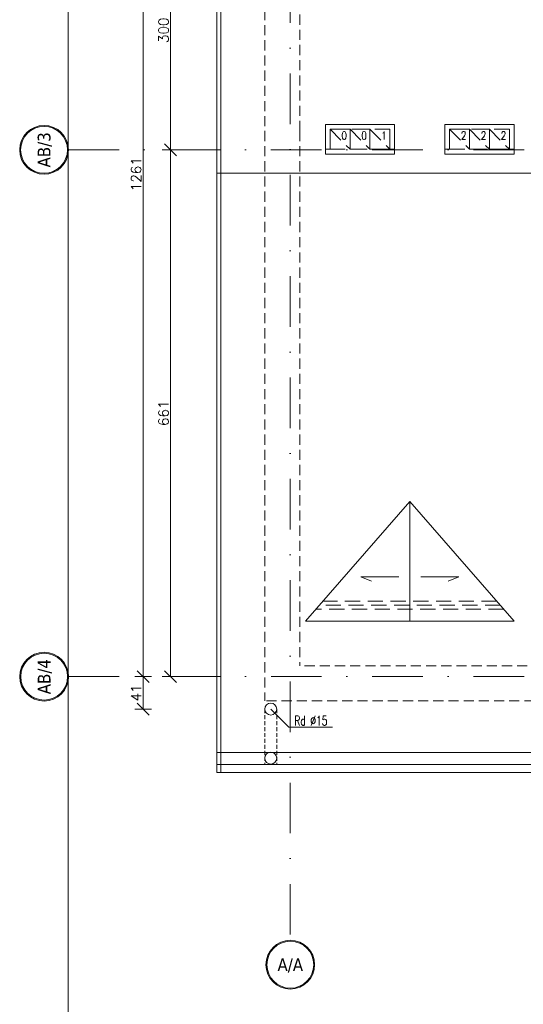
# Model space of a CAD drawing. Header units: millimetres. Extents: x 23192 to 177760, y -399809 to -79279.
# Tile 818 of 830: x 98257 to 98890, y -196013 to -194777. Entities that reach past the tile are written whole.
import ezdxf
from ezdxf.enums import TextEntityAlignment as Align

# ---------------------------------------------------------------- set-up
doc = ezdxf.new("R2010")
doc.units = ezdxf.units.MM
for name, pattern in [('6279-A-FP00$0$DASHED', [0.75, 0.5, -0.25]), ('DASHDOT', [25.4, 12.7, -6.35, 0, -6.35]), ('HIDDEN', [9.525, 6.35, -3.175])]:
    doc.linetypes.add(name, pattern=pattern)
doc.layers.get('0').update_dxf_attribs({"lineweight": 0})
for name, color, linetype, lineweight in [('!! 0_ Istn-widok', 1, 'Continuous', 15), ('!! 0_ Opis', 8, 'Continuous', 13), ('!! 0_Istn-cienka', 4, 'Continuous', 9), ('!! 0_Osie', 1, 'DASHDOT', 13), ('!! wymiary osi', 250, 'Continuous', 9), ('0-osie-liniA', 14, 'DASHDOT', 5), ('0-osie-tx', 66, 'Continuous', 9)]:
    doc.layers.add(name, color=color, linetype=linetype, lineweight=lineweight)
doc.layers.add('!! 0_ramki', color=66, linetype='Continuous', lineweight=9, plot=False)
doc.styles.add('ARCHETYP', font='romans.shx', dxfattribs={"height": 15})
doc.styles.add('TAHOMA', font='tahoma.ttf')
doc.styles.add('TXT', font='simplex.shx')
doc.dimstyles.new('DIM50', dxfattribs={"dimscale": 5, "dimtxt": 2.5, "dimasz": 1.5, "dimexe": 0, "dimexo": 0, "dimgap": 0.5, "dimtad": 1, "dimdec": 4, "dimrnd": 0.5, "dimdsep": 46, "dimtxsty": 'TXT', "dimblk1": 'TICK1', "dimblk2": 'TICK1', "dimsah": 1, "dimcen": 0, "dimse1": 1, "dimse2": 1, "dimclrd": 1, "dimclre": 7, "dimclrt": 9, "dimadec": 0, "dimazin": 0, "dimtfac": 1, "dimtdec": 4, "dimtmove": 2, "dimatfit": 3, "dimldrblk": 'TICK1', "dimfxl": 1, "dimtolj": 1, "dimarcsym": 0})

# ---------------------------------------------------------------- blocks, each defined once
blk = doc.blocks.new('*U81')
h = blk.add_hatch(color=256)
edge = h.paths.add_edge_path()
edge.add_arc((0, 0), 30.6, 0, 360)
edge = h.paths.add_edge_path(flags=17)
edge.add_arc((0, 0), 29.4, 0, 360)
for radius in [30.6, 29.4]:
    blk.add_circle((0, 0), radius)
at = {"style": 'TAHOMA', "flags": 8}
blk.add_attdef('ANSICHTSNUMMER', text='', height=16, dxfattribs=at).set_placement((0, 0), align=Align.MIDDLE_CENTER)
blk = doc.blocks.new('TICK1')
at = {"color": 2}
blk.add_line((-1, -1), (1, 1), dxfattribs=at)
at = {"color": 0}
for p, q in [((0, 0), (-1, 0)), ((0, -1.4), (0, 1.4))]:
    blk.add_line(p, q, dxfattribs=at)
blk = doc.blocks.new('*D3751')
at = {"layer": '!! wymiary osi', "color": 1, "lineweight": -2, "transparency": 16777216}
blk.add_line((48733, -194409.6), (48733, -195655.6), dxfattribs=at)
at = {"layer": 'DEFPOINTS', "color": 0, "transparency": 16777216}
for p in [(48762, -194402.1), (48733, -195663.1), (48762, -195663.1)]:
    blk.add_point(p, dxfattribs=at)
at = {"layer": '!! wymiary osi', "color": 1, "lineweight": -2, "transparency": 16777216, "xscale": 7.5, "yscale": 7.5, "zscale": 7.5}
for p, rotation in [((48733, -194402.1), 90), ((48733, -195663.1), 270)]:
    blk.add_blockref('TICK1', p, dxfattribs=dict(at, rotation=rotation))
at = {"layer": '!! wymiary osi', "color": 9, "transparency": 16777216, "insert": (48724.2, -195032.6), "char_height": 12.5, "attachment_point": 5, "rotation": 90, "style": 'TXT'}
blk.add_mtext('\\A1;1261', dxfattribs=at)
blk = doc.blocks.new('*D3752')
at = {"layer": '!! wymiary osi', "color": 1, "lineweight": -2, "transparency": 16777216}
blk.add_line((48767.4, -195655.6), (48767.4, -195009.6), dxfattribs=at)
at = {"layer": 'DEFPOINTS', "color": 0, "transparency": 16777216}
for p in [(48767.4, -195002.1), (48799.6, -195002.1), (48799.6, -195663.1)]:
    blk.add_point(p, dxfattribs=at)
at = {"layer": '!! wymiary osi', "color": 1, "lineweight": -2, "transparency": 16777216, "xscale": 7.5, "yscale": 7.5, "zscale": 7.5}
for p, rotation in [((48767.4, -195002.1), 90), ((48767.4, -195663.1), 270)]:
    blk.add_blockref('TICK1', p, dxfattribs=dict(at, rotation=rotation))
at = {"layer": '!! wymiary osi', "color": 9, "transparency": 16777216, "insert": (48758.6, -195332.6), "char_height": 12.5, "attachment_point": 5, "rotation": 90, "style": 'TXT'}
blk.add_mtext('\\A1;661', dxfattribs=at)
blk = doc.blocks.new('*D3753')
at = {"layer": '!! wymiary osi', "color": 1, "lineweight": -2, "transparency": 16777216}
blk.add_line((48767.4, -194994.6), (48767.4, -194709.6), dxfattribs=at)
at = {"layer": 'DEFPOINTS', "color": 0, "transparency": 16777216}
for p in [(48767.4, -194702.1), (48767.4, -194702.1), (48799.6, -195002.1)]:
    blk.add_point(p, dxfattribs=at)
at = {"layer": '!! wymiary osi', "color": 1, "lineweight": -2, "transparency": 16777216, "xscale": 7.5, "yscale": 7.5, "zscale": 7.5}
for p, rotation in [((48767.4, -194702.1), 90), ((48767.4, -195002.1), 270)]:
    blk.add_blockref('TICK1', p, dxfattribs=dict(at, rotation=rotation))
at = {"layer": '!! wymiary osi', "color": 9, "transparency": 16777216, "insert": (48758.6, -194852.1), "char_height": 12.5, "attachment_point": 5, "rotation": 90, "style": 'TXT'}
blk.add_mtext('\\A1;300', dxfattribs=at)
blk = doc.blocks.new('*D3788')
at = {"layer": '!! wymiary osi', "color": 1, "lineweight": -2, "transparency": 16777216}
blk.add_line((48733, -195696.5), (48733, -195670.6), dxfattribs=at)
at = {"layer": 'DEFPOINTS', "color": 0, "transparency": 16777216}
for p in [(48733, -195663.1), (48917.7, -195663.1), (48917.7, -195704)]:
    blk.add_point(p, dxfattribs=at)
at = {"layer": '!! wymiary osi', "color": 1, "lineweight": -2, "transparency": 16777216, "xscale": 7.5, "yscale": 7.5, "zscale": 7.5}
for p, rotation in [((48733, -195663.1), 90), ((48733, -195704), 270)]:
    blk.add_blockref('TICK1', p, dxfattribs=dict(at, rotation=rotation))
at = {"layer": '!! wymiary osi', "color": 9, "transparency": 16777216, "insert": (48724.2, -195683.6), "char_height": 12.5, "attachment_point": 5, "rotation": 90, "style": 'TXT'}
blk.add_mtext('\\A1;41', dxfattribs=at)
blk = doc.blocks.new('BLOK OSI')
at = {"layer": '0-osie-liniA', "ltscale": 5}
for points in [[(48917.71142, -193635.47368), (48917.71142, -195993.9543)], [(48639.25763, -195002.0883), (55442.2848, -195002.0883)], [(48639.33021, -195663.0883), (55424.2848, -195663.0883)]]:
    blk.add_lwpolyline(points, dxfattribs=at)
at = {"layer": '0-osie-tx'}
ref = blk.add_blockref('*U81', (48608.65763, -195002.0883), dxfattribs=dict(at, rotation=270))
ref.add_attrib('ANSICHTSNUMMER', 'AB/3', dxfattribs={"layer": '0', "height": 16, "rotation": 90, "style": 'TAHOMA', "flags": 8}).set_placement((48608.65763, -195002.0883), align=Align.MIDDLE_CENTER)
ref = blk.add_blockref('*U81', (48608.73021, -195663.0883), dxfattribs=dict(at, rotation=270))
ref.add_attrib('ANSICHTSNUMMER', 'AB/4', dxfattribs={"layer": '0', "height": 16, "rotation": 90, "style": 'TAHOMA', "flags": 8}).set_placement((48608.73021, -195663.0883), align=Align.MIDDLE_CENTER)
ref = blk.add_blockref('*U81', (48917.71142, -196024.5543), dxfattribs=dict(at, rotation=180))
ref.add_attrib('ANSICHTSNUMMER', 'A/A', dxfattribs={"layer": '0', "height": 16, "style": 'TAHOMA', "flags": 8}).set_placement((48917.71142, -196024.5543), align=Align.MIDDLE_CENTER)
at = {"layer": '!! wymiary osi'}
for base, p1, p2, picture, middle in [((48732.97828, -195663.0883), (48761.95606, -194402.0883), (48761.95606, -195663.0883), '*D3751', (48724.22828, -195032.5883)), ((48767.36541, -194702.0883), (48799.55338, -195002.0883), (48767.36541, -194702.0883), '*D3753', (48758.61541, -194852.0883)), ((48767.36541, -195002.0883), (48799.55338, -195663.0883), (48799.55338, -195002.0883), '*D3752', (48758.61541, -195332.5883)), ((48732.97828, -195663.0883), (48917.71142, -195704.04847), (48917.71142, -195663.0883), '*D3788', (48724.22828, -195683.56839))]:
    dim = blk.add_linear_dim(base=base, p1=p1, p2=p2, angle=90, dimstyle='DIM50', dxfattribs=at)
    dim.commit()
    dim.dimension.update_dxf_attribs({"geometry": picture, "text_midpoint": middle})

msp = doc.modelspace()

# ---------------------------------------------------------------- linework, layer by layer
at = {"layer": '!! 0_ Istn-widok'}
for p, q in [((98505.13512, -194217.5883), (98505.13512, -195721.5883)), ((98510.13512, -194217.5883), (98510.13512, -195721.5883)), ((98616.13512, -195531.5883), (98747.13512, -195381.5883)), ((98747.13512, -195531.5883), (98747.13512, -195381.5883)), ((98878.13512, -195531.5883), (98747.13512, -195381.5883))]:
    msp.add_line(p, q, dxfattribs=at)
at = {"layer": '!! 0_ Istn-widok', "linetype": 'HIDDEN', "ltscale": 3}
for p, q in [((98641.13512, -194908.5883), (98641.13512, -194939.5883)), ((98722.13512, -194914.5883), (98722.13512, -194939.5883)), ((98728.13512, -194908.5883), (98728.13512, -194939.5883)), ((98791.13512, -194908.5883), (98791.13512, -194939.5883)), ((98872.13512, -194914.5883), (98872.13512, -194939.5883)), ((98878.13512, -194908.5883), (98878.13512, -194939.5883))]:
    msp.add_line(p, q, dxfattribs=at)
for points in [[(98728.13512, -194908.5883), (98641.13512, -194908.5883)], [(98647.13512, -194914.5883), (98672.13512, -194939.5883)], [(98722.13512, -194914.5883), (98647.13512, -194914.5883)], [(98647.13512, -194939.5883), (98647.13512, -194914.5883)], [(98672.13512, -194914.5883), (98697.13512, -194939.5883)], [(98697.13512, -194914.5883), (98722.13512, -194939.5883)], [(98878.13512, -194908.5883), (98791.13512, -194908.5883)], [(98797.13512, -194914.5883), (98822.13512, -194939.5883)], [(98872.13512, -194914.5883), (98797.13512, -194914.5883)], [(98797.13512, -194939.5883), (98797.13512, -194914.5883)], [(98822.13512, -194914.5883), (98847.13512, -194939.5883)], [(98847.13512, -194914.5883), (98872.13512, -194939.5883)], [(98647.13512, -194939.5883), (98641.13512, -194939.5883)], [(98722.13512, -194939.5883), (98647.13512, -194939.5883)], [(98728.13512, -194939.5883), (98722.13512, -194939.5883)], [(98791.13512, -194939.5883), (98797.13512, -194939.5883)], [(98797.13512, -194939.5883), (98872.13512, -194939.5883)], [(98878.13512, -194939.5883), (98872.13512, -194939.5883)], [(98860.66846, -195511.5883), (98633.60179, -195511.5883)], [(98856.30179, -195506.5883), (98637.96846, -195506.5883)], [(98865.03512, -195516.5883), (98629.23512, -195516.5883)]]:
    msp.add_lwpolyline(points, dxfattribs=at)
at = {"layer": '!! 0_ Istn-widok'}
for points in [[(98641.13512, -194908.5883), (98728.13512, -194908.5883), (98728.13512, -194945.5883), (98641.13512, -194945.5883)], [(98791.13512, -194908.5883), (98878.13512, -194908.5883), (98878.13512, -194945.5883), (98791.13512, -194945.5883)]]:
    msp.add_lwpolyline(points, close=True, dxfattribs=at)
at = {"layer": '!! 0_ Istn-widok', "linetype": 'HIDDEN', "ltscale": 3}
for points in [[(98647.13512, -194939.5883), (98672.13512, -194939.5883), (98672.13512, -194914.5883), (98647.13512, -194914.5883)], [(98672.13512, -194939.5883), (98697.13512, -194939.5883), (98697.13512, -194914.5883), (98672.13512, -194914.5883)], [(98697.13512, -194939.5883), (98722.13512, -194939.5883), (98722.13512, -194914.5883), (98697.13512, -194914.5883)], [(98797.13512, -194939.5883), (98822.13512, -194939.5883), (98822.13512, -194914.5883), (98797.13512, -194914.5883)], [(98822.13512, -194939.5883), (98847.13512, -194939.5883), (98847.13512, -194914.5883), (98822.13512, -194914.5883)], [(98847.13512, -194939.5883), (98872.13512, -194939.5883), (98872.13512, -194914.5883), (98847.13512, -194914.5883)]]:
    msp.add_lwpolyline(points, close=True, dxfattribs=at)
at = {"layer": '!! 0_ Istn-widok'}
for points in [[(98505.13512, -194969.5883), (99819.13512, -194969.5883)], [(98878.13512, -195531.5883), (98616.13512, -195531.5883)], [(99837.13512, -195696.39026), (98505.13512, -195696.39026)], [(99837.13512, -195711.39026), (98505.13512, -195711.39026)], [(99837.13512, -195721.5883), (98505.13512, -195721.5883)]]:
    msp.add_lwpolyline(points, dxfattribs=at)
at = {"layer": '!! 0_ Istn-widok', "linetype": '6279-A-FP00$0$DASHED', "ltscale": 10}
for points in [[(98565.13512, -195642.0883), (98565.13512, -195711.39026)], [(98580.13512, -195642.0883), (98580.13512, -195711.39026)]]:
    msp.add_lwpolyline(points, dxfattribs=at)
at = {"layer": '!! 0_ Istn-widok'}
for centre in [(98572.63512, -195642.0883), (98572.63512, -195703.62037)]:
    msp.add_circle(centre, 7.5, dxfattribs=at)
at = {"layer": '!! 0_ Opis'}
for points in [[(98733.40427, -195475.94383), (98685.63199, -195475.94383), (98698.9983, -195481.386)], [(98760.86598, -195475.94383), (98808.63826, -195475.94383), (98795.27195, -195481.386)], [(98595.27232, -195664.7255), (98572.63512, -195642.0883)], [(98595.27232, -195664.7255), (98650.15766, -195664.7255)]]:
    msp.add_lwpolyline(points, dxfattribs=at)
at = {"layer": '!! 0_Istn-cienka', "linetype": 'HIDDEN', "ltscale": 2}
for p, q in [((98565.13512, -194307.5883), (98565.13512, -194916.5883)), ((98609.13512, -194351.5883), (98609.13512, -194916.5883)), ((98565.13512, -194916.5883), (98565.13512, -195631.5883)), ((98609.13512, -194916.5883), (98609.13512, -195587.5883))]:
    msp.add_line(p, q, dxfattribs=at)
for points in [[(99504.13512, -195587.5883), (98609.13512, -195587.5883)], [(99837.13512, -195631.5883), (98565.13512, -195631.5883)]]:
    msp.add_lwpolyline(points, dxfattribs=at)
at = {"layer": '!! 0_ramki'}
msp.add_lwpolyline([(98318.49381, -193590.2672), (104896.74134, -193590.2672), (104896.74134, -199941.57368), (98318.49381, -199941.57368)], close=True, dxfattribs=at)

# ---------------------------------------------------------------- block references
at = {"layer": '!! 0_Osie'}
msp.add_blockref('BLOK OSI', (49679.4237, 61.73009), dxfattribs=at)

# ---------------------------------------------------------------- texts
at = {"layer": '!! 0_ Istn-widok', "linetype": 'HIDDEN', "ltscale": 3, "style": 'ARCHETYP', "width": 0.8}
for s, p in [('0', (98661.29656, -194927.41077)), ('0', (98686.29656, -194927.41077)), ('1', (98711.29656, -194927.41077)), ('2', (98811.29656, -194927.41077)), ('2', (98836.29656, -194927.41077)), ('2', (98861.29656, -194927.41077))]:
    msp.add_text(s, height=10, rotation=0.00000004, dxfattribs=at).set_placement(p)
at = {"layer": '!! 0_ Opis', "style": 'ARCHETYP', "width": 0.7}
msp.add_text('Rd %%C15', height=12, rotation=0.00000004, dxfattribs=at).set_placement((98602.11797, -195662.55211))

doc.saveas('drawing.dxf')
